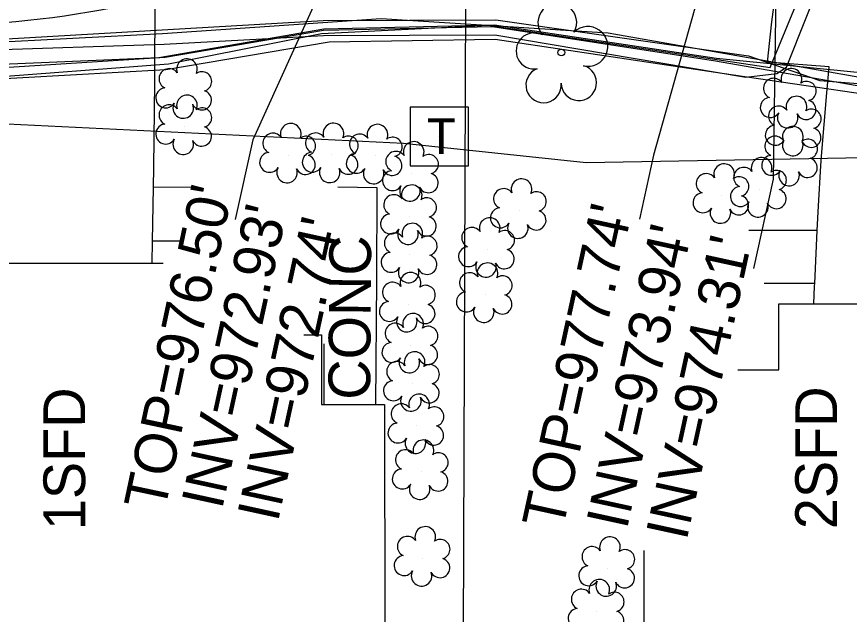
# Model space of a CAD drawing. Extents: x 1614611 to 1617571, y 898867 to 905462.
# Drawn here: x 1616325.8 to 1616405.6, y 901604.2 to 901661.5 of the extents above; entities that cross this region are included whole.
import ezdxf

# ---------------------------------------------------------------- set-up
doc = ezdxf.new("R2010")
doc.units = 0
for name, color, linetype in [('Exist Building', 7, 'Continuous'), ('Exist Building Text', 7, 'Continuous'), ('Exist Other Culture Area Outline', 7, 'Continuous'), ('Exist Other Culture Area Outline Text', 7, 'Continuous'), ('Exist Structure Minor Catch Basin Top Elevation', 7, 'Continuous'), ('Exist Structure Minor Pipes RCP 18 Inch Invert', 7, 'Continuous'), ('Exist Utilities Telephone Pedestal CELL', 7, 'Continuous'), ('Exist Utilities Telephone UG FO SUE LOS B', 7, 'Continuous'), ('Exist Utilities TV UG Cable SUE LOS B', 7, 'Continuous'), ('Exist Utilities TV UG FO Cable SUE LOS B', 7, 'Continuous'), ('Exist Vegetation Shrub CELL', 7, 'Continuous'), ('Exist Vegetation Tree CELL', 7, 'Continuous'), ('Prop Drainage Structure Catch Basin Grate 840 03E Label', 7, 'Continuous'), ('Prop Drainage Structure Pipe Alternate 12in Label', 7, 'Continuous'), ('Prop Drainage Structure Pipe Alternate 30in Label', 7, 'Continuous'), ('Prop Earthen Structure Head Ditch Label', 7, 'Continuous'), ('Prop Plan Preparation Drainage Notes Label', 7, 'Continuous'), ('Scratch_Level_1', 7, 'Continuous'), ('Scratch_Level_9', 7, 'Continuous')]:
    doc.layers.add(name, color=color, linetype=linetype)

# ---------------------------------------------------------------- blocks, each defined once
blk = doc.blocks.new('EXIST UTILITIES TELEPHONE PEDESTAL')
at = {"layer": 'Exist Utilities Telephone Pedestal CELL'}
blk.add_line((0, 0), (0, 0), dxfattribs=at)
blk.add_lwpolyline([(-0.0545, -0.0565), (0.0574, -0.0565), (0.0574, 0.0554), (-0.0545, 0.0554), (-0.0545, -0.0565)], dxfattribs=at)
blk.add_text('T', height=0.0684, dxfattribs=at).set_placement((-0.0226, -0.0343))

msp = doc.modelspace()

# ---------------------------------------------------------------- linework, layer by layer
at = {"layer": 'Exist Building'}
for points in [[(1616353.327, 901630.998), (1616355.024, 901630.999), (1616355.031, 901624.3), (1616361.06, 901624.306), (1616361.104, 901580.72), (1616321.196, 901580.679), (1616321.148, 901627.691), (1616320.208, 901627.69), (1616320.197, 901637.846), (1616339.856, 901637.866)], [(1616394.898, 901627.651), (1616398.83, 901627.651), (1616398.829, 901633.968), (1616413.521, 901633.969), (1616413.522, 901620.575), (1616412.606, 901620.575), (1616412.608, 901591.698), (1616385.935, 901591.696), (1616385.933, 901610.332)]]:
    msp.add_lwpolyline(points, dxfattribs=at)
at = {"layer": 'Exist Other Culture Area Outline'}
for points in [[(1616342.957, 901645.124), (1616338.93, 901645.112)], [(1616360.231, 901624.305), (1616360.312, 901636.269), (1616360.356, 901645.084), (1616356.583, 901645.119)], [(1616402.498, 901640.969), (1616395.964, 901640.987)], [(1616341.483, 901639.975), (1616338.847, 901639.965)], [(1616402.263, 901635.896), (1616397.425, 901635.891)], [(1616355.289, 901624.3), (1616355.284, 901630.142)]]:
    msp.add_lwpolyline(points, dxfattribs=at)
at = {"layer": 'Exist Utilities Telephone UG FO SUE LOS B'}
msp.add_lwpolyline([(1616320.939, 901651.383), (1616362.887, 901649.358), (1616380.365, 901647.483), (1616431.909, 901648.438), (1616452.27, 901646.672), (1616456.985, 901643.309), (1616466.723, 901639.114), (1616474.447, 901637.354), (1616476.764, 901640.469), (1616475.96, 901646.691)], dxfattribs=at)
at = {"layer": 'Exist Utilities TV UG Cable SUE LOS B'}
for points in [[(1616322.594, 901658.961), (1616339.795, 901659.859), (1616360.734, 901661.282), (1616382.487, 901659.929), (1616414.384, 901654.293), (1616422.982, 901651.209)], [(1616322.652, 901659.227), (1616355.195, 901661.085), (1616371.732, 901661.161), (1616395.914, 901657.717), (1616402.743, 901655.366), (1616419.005, 901654.07), (1616422.504, 901651.267), (1616423.268, 901651.588), (1616427.27, 901654.253), (1616449.491, 901652.608), (1616470.665, 901649.916), (1616473.894, 901648.847), (1616475.375, 901648.133), (1616476.522, 901647.481)]]:
    msp.add_lwpolyline(points, dxfattribs=at)
at = {"layer": 'Exist Utilities TV UG FO Cable SUE LOS B'}
msp.add_lwpolyline([(1616322.444, 901658.273), (1616339.946, 901658.826), (1616355.221, 901659.676), (1616371.625, 901659.727), (1616395.682, 901655.657), (1616398.624, 901656.007), (1616399.566, 901656.627), (1616407.168, 901675.727), (1616413.759, 901679.936), (1616418.141, 901686.302), (1616428.261, 901713.431), (1616435.829, 901730.04), (1616439.688, 901732.7), (1616443.775, 901733.977), (1616446.881, 901732.87), (1616463.4, 901722.178), (1616479.028, 901712.875), (1616493.292, 901712.8)], dxfattribs=at)
at = {"layer": 'Exist Vegetation Shrub CELL'}
for p, q in [((1616341.906, 901654.393), (1616341.906, 901654.393)), ((1616399.807, 901653.47), (1616399.807, 901653.47)), ((1616341.906, 901650.929), (1616341.906, 901650.929)), ((1616400.289, 901650.811), (1616400.289, 901650.811)), ((1616351.849, 901648.214), (1616351.849, 901648.214)), ((1616355.937, 901648.231), (1616355.937, 901648.231)), ((1616360.148, 901648.123), (1616360.148, 901648.123)), ((1616399.94, 901647.929), (1616399.94, 901647.929)), ((1616363.623, 901646.464), (1616363.623, 901646.464)), ((1616396.956, 901644.939), (1616396.956, 901644.939)), ((1616393.363, 901644.337), (1616393.363, 901644.337)), ((1616363.433, 901642.315), (1616363.433, 901642.315)), ((1616373.955, 901642.896), (1616373.955, 901642.896)), ((1616370.904, 901639.18), (1616370.904, 901639.18)), ((1616363.494, 901638.643), (1616363.494, 901638.643)), ((1616370.692, 901634.845), (1616370.692, 901634.845)), ((1616363.321, 901633.934), (1616363.321, 901633.934)), ((1616363.567, 901630.011), (1616363.567, 901630.011)), ((1616363.712, 901626.338), (1616363.712, 901626.338)), ((1616364.144, 901622.29), (1616364.144, 901622.29)), ((1616364.554, 901617.889), (1616364.554, 901617.889)), ((1616364.733, 901609.589), (1616364.733, 901609.589)), ((1616382.425, 901608.613), (1616382.425, 901608.613)), ((1616381.405, 901604.532), (1616381.405, 901604.532))]:
    msp.add_line(p, q, dxfattribs=at)
for centre, radius, start, end in [((1616342.135, 901656.434), 0.99, 334.83907, 200.47174), ((1616340.424, 901655.52), 0.968, 35.89076, 245.42165), ((1616343.578, 901655.262), 0.929, 284.45672, 126.08612), ((1616400.036, 901655.51), 0.99, 334.83907, 200.47174), ((1616398.324, 901654.596), 0.968, 35.89076, 245.42165), ((1616401.479, 901654.339), 0.929, 284.45672, 126.08612), ((1616340.106, 901653.689), 0.955, 95.10992, 327.95341), ((1616343.543, 901653.464), 0.937, 204.99133, 73.46012), ((1616342.135, 901652.969), 0.99, 334.83907, 200.47174), ((1616398.007, 901652.765), 0.955, 95.10992, 327.95341), ((1616400.518, 901652.852), 0.99, 334.83907, 200.47174), ((1616401.444, 901652.541), 0.937, 204.99133, 73.46012), ((1616340.424, 901652.055), 0.968, 35.89076, 245.42165), ((1616341.778, 901652.71), 0.984, 151.27966, 21.38702), ((1616343.579, 901651.798), 0.929, 284.45672, 126.08612), ((1616398.806, 901651.938), 0.968, 35.89076, 245.42165), ((1616401.961, 901651.68), 0.929, 284.45672, 126.08612), ((1616399.679, 901651.786), 0.984, 151.27966, 21.38702), ((1616340.106, 901650.224), 0.955, 95.10992, 327.95341), ((1616352.078, 901650.255), 0.99, 334.83907, 200.47174), ((1616356.165, 901650.272), 0.99, 334.83907, 200.47174), ((1616360.376, 901650.164), 0.99, 334.83907, 200.47174), ((1616398.489, 901650.107), 0.955, 95.10992, 327.95341), ((1616343.544, 901650), 0.937, 204.99133, 73.46012), ((1616350.366, 901649.341), 0.968, 35.89076, 245.42165), ((1616354.454, 901649.358), 0.968, 35.89076, 245.42165), ((1616358.665, 901649.25), 0.968, 35.89076, 245.42165), ((1616400.169, 901649.97), 0.99, 334.83907, 200.47174), ((1616401.926, 901649.882), 0.937, 204.99133, 73.46012), ((1616341.778, 901649.245), 0.984, 151.27966, 21.38702), ((1616353.521, 901649.083), 0.929, 284.45672, 126.08612), ((1616357.609, 901649.1), 0.929, 284.45672, 126.08612), ((1616361.82, 901648.992), 0.929, 284.45672, 126.08612), ((1616363.852, 901648.504), 0.99, 334.83907, 200.47174), ((1616398.457, 901649.056), 0.968, 35.89076, 245.42165), ((1616400.161, 901649.127), 0.984, 151.27966, 21.38702), ((1616401.612, 901648.798), 0.929, 284.45672, 126.08612), ((1616350.049, 901647.51), 0.955, 95.10992, 327.95341), ((1616353.486, 901647.285), 0.937, 204.99133, 73.46012), ((1616354.136, 901647.527), 0.955, 95.10992, 327.95341), ((1616357.574, 901647.302), 0.937, 204.99133, 73.46012), ((1616358.347, 901647.419), 0.955, 95.10992, 327.95341), ((1616361.785, 901647.194), 0.937, 204.99133, 73.46012), ((1616362.141, 901647.591), 0.968, 35.89076, 245.42165), ((1616365.295, 901647.333), 0.929, 284.45672, 126.08612), ((1616397.184, 901646.979), 0.99, 334.83907, 200.47174), ((1616398.14, 901647.225), 0.955, 95.10992, 327.95341), ((1616401.577, 901647), 0.937, 204.99133, 73.46012), ((1616351.721, 901646.53), 0.984, 151.27966, 21.38702), ((1616355.808, 901646.548), 0.984, 151.27966, 21.38702), ((1616393.592, 901646.378), 0.99, 334.83907, 200.47174), ((1616395.473, 901646.065), 0.968, 35.89076, 245.42165), ((1616360.019, 901646.44), 0.984, 151.27966, 21.38702), ((1616361.823, 901645.759), 0.955, 95.10992, 327.95341), ((1616365.26, 901645.535), 0.937, 204.99133, 73.46012), ((1616391.88, 901645.464), 0.968, 35.89076, 245.42165), ((1616398.628, 901645.808), 0.929, 284.45672, 126.08612), ((1616399.812, 901646.246), 0.984, 151.27966, 21.38702), ((1616374.184, 901644.937), 0.99, 334.83907, 200.47174), ((1616395.035, 901645.206), 0.929, 284.45672, 126.08612), ((1616363.495, 901644.78), 0.984, 151.27966, 21.38702), ((1616363.662, 901644.356), 0.99, 334.83907, 200.47174), ((1616372.473, 901644.023), 0.968, 35.89076, 245.42165), ((1616375.627, 901643.765), 0.929, 284.45672, 126.08612), ((1616395.155, 901644.234), 0.955, 95.10992, 327.95341), ((1616398.593, 901644.01), 0.937, 204.99133, 73.46012), ((1616361.95, 901643.442), 0.968, 35.89076, 245.42165), ((1616365.105, 901643.184), 0.929, 284.45672, 126.08612), ((1616391.562, 901643.633), 0.955, 95.10992, 327.95341), ((1616395, 901643.408), 0.937, 204.99133, 73.46012), ((1616372.155, 901642.192), 0.955, 95.10992, 327.95341), ((1616393.234, 901642.654), 0.984, 151.27966, 21.38702), ((1616396.827, 901643.255), 0.984, 151.27966, 21.38702), ((1616361.633, 901641.611), 0.955, 95.10992, 327.95341), ((1616365.07, 901641.386), 0.937, 204.99133, 73.46012), ((1616371.133, 901641.22), 0.99, 334.83907, 200.47174), ((1616375.592, 901641.967), 0.937, 204.99133, 73.46012), ((1616363.723, 901640.683), 0.99, 334.83907, 200.47174), ((1616373.827, 901641.213), 0.984, 151.27966, 21.38702), ((1616362.011, 901639.77), 0.968, 35.89076, 245.42165), ((1616363.304, 901640.632), 0.984, 151.27966, 21.38702), ((1616369.421, 901640.307), 0.968, 35.89076, 245.42165), ((1616372.576, 901640.049), 0.929, 284.45672, 126.08612), ((1616365.166, 901639.512), 0.929, 284.45672, 126.08612), ((1616369.104, 901638.475), 0.955, 95.10992, 327.95341), ((1616372.541, 901638.251), 0.937, 204.99133, 73.46012), ((1616361.694, 901637.938), 0.955, 95.10992, 327.95341), ((1616365.131, 901637.714), 0.937, 204.99133, 73.46012), ((1616363.366, 901636.959), 0.984, 151.27966, 21.38702), ((1616370.776, 901637.496), 0.984, 151.27966, 21.38702), ((1616370.921, 901636.885), 0.99, 334.83907, 200.47174), ((1616363.55, 901635.975), 0.99, 334.83907, 200.47174), ((1616369.209, 901635.972), 0.968, 35.89076, 245.42165), ((1616372.364, 901635.714), 0.929, 284.45672, 126.08612), ((1616361.838, 901635.061), 0.968, 35.89076, 245.42165), ((1616364.993, 901634.803), 0.929, 284.45672, 126.08612), ((1616368.891, 901634.14), 0.955, 95.10992, 327.95341), ((1616372.329, 901633.916), 0.937, 204.99133, 73.46012), ((1616361.521, 901633.23), 0.955, 95.10992, 327.95341), ((1616364.958, 901633.005), 0.937, 204.99133, 73.46012), ((1616370.563, 901633.161), 0.984, 151.27966, 21.38702), ((1616363.193, 901632.25), 0.984, 151.27966, 21.38702), ((1616363.796, 901632.052), 0.99, 334.83907, 200.47174), ((1616362.085, 901631.138), 0.968, 35.89076, 245.42165), ((1616365.239, 901630.88), 0.929, 284.45672, 126.08612), ((1616361.767, 901629.307), 0.955, 95.10992, 327.95341), ((1616365.205, 901629.082), 0.937, 204.99133, 73.46012), ((1616363.439, 901628.328), 0.984, 151.27966, 21.38702), ((1616363.941, 901628.379), 0.99, 334.83907, 200.47174), ((1616362.229, 901627.465), 0.968, 35.89076, 245.42165), ((1616365.384, 901627.207), 0.929, 284.45672, 126.08612), ((1616361.911, 901625.634), 0.955, 95.10992, 327.95341), ((1616365.349, 901625.409), 0.937, 204.99133, 73.46012), ((1616363.583, 901624.655), 0.984, 151.27966, 21.38702), ((1616364.373, 901624.33), 0.99, 334.83907, 200.47174), ((1616362.661, 901623.417), 0.968, 35.89076, 245.42165), ((1616365.816, 901623.159), 0.929, 284.45672, 126.08612), ((1616362.344, 901621.586), 0.955, 95.10992, 327.95341), ((1616365.781, 901621.361), 0.937, 204.99133, 73.46012), ((1616364.016, 901620.606), 0.984, 151.27966, 21.38702), ((1616364.783, 901619.929), 0.99, 334.83907, 200.47174), ((1616363.071, 901619.016), 0.968, 35.89076, 245.42165), ((1616366.226, 901618.758), 0.929, 284.45672, 126.08612), ((1616362.754, 901617.185), 0.955, 95.10992, 327.95341), ((1616366.191, 901616.96), 0.937, 204.99133, 73.46012), ((1616364.425, 901616.205), 0.984, 151.27966, 21.38702), ((1616364.962, 901611.629), 0.99, 334.83907, 200.47174), ((1616363.25, 901610.716), 0.968, 35.89076, 245.42165), ((1616366.405, 901610.458), 0.929, 284.45672, 126.08612), ((1616382.654, 901610.653), 0.99, 334.83907, 200.47174), ((1616380.942, 901609.74), 0.968, 35.89076, 245.42165), ((1616384.097, 901609.482), 0.929, 284.45672, 126.08612), ((1616362.933, 901608.885), 0.955, 95.10992, 327.95341), ((1616366.37, 901608.66), 0.937, 204.99133, 73.46012), ((1616380.624, 901607.908), 0.955, 95.10992, 327.95341), ((1616364.605, 901607.905), 0.984, 151.27966, 21.38702), ((1616384.062, 901607.684), 0.937, 204.99133, 73.46012), ((1616381.633, 901606.572), 0.99, 334.83907, 200.47174), ((1616382.296, 901606.929), 0.984, 151.27966, 21.38702), ((1616379.922, 901605.658), 0.968, 35.89076, 245.42165), ((1616383.077, 901605.401), 0.929, 284.45672, 126.08612), ((1616379.604, 901603.827), 0.955, 95.10992, 327.95341), ((1616383.042, 901603.603), 0.937, 204.99133, 73.46012)]:
    msp.add_arc(centre, radius, start, end, dxfattribs=at)
at = {"layer": 'Exist Vegetation Tree CELL'}
msp.add_line((1616377.996, 901658.032), (1616377.996, 901658.032), dxfattribs=at)
msp.add_circle((1616377.996, 901658.032), 0.326, dxfattribs=at)
for centre, radius, start, end in [((1616377.611, 901660.906), 1.856, 330.16508, 219.71335), ((1616375.391, 901658.186), 1.727, 62.66361, 279.3457), ((1616380.545, 901658.621), 1.899, 257.1011, 134.19993), ((1616379.669, 901655.133), 1.698, 181.28216, 74.55999), ((1616376.292, 901654.911), 1.689, 111.56708, 6.23104)]:
    msp.add_arc(centre, radius, start, end, dxfattribs=at)
at = {"layer": 'Prop Drainage Structure Catch Basin Grate 840 03E Label'}
for points in [[(1616321.847, 901655.537), (1616340.377, 901656.934), (1616355.031, 901659.841), (1616370.995, 901660.637), (1616397.99, 901656.609), (1616411.28, 901688.81), (1616423.429, 901725.109), (1616429.096, 901738.021), (1616434.179, 901742.072), (1616436.044, 901741.857), (1616447.032, 901732.283), (1616482.999, 901709.432), (1616531.146, 901699.008), (1616556.379, 901700.279), (1616584.941, 901705.972), (1616596.346, 901733.023), (1616606.817, 901786.738), (1616620.068, 901848.21), (1616628.54, 901895.318)], [(1616322.129, 901656.828), (1616339.438, 901657.54), (1616355.254, 901660.311), (1616371.586, 901660.692), (1616392.859, 901657.485), (1616422.684, 901654.528), (1616432.316, 901653.731), (1616453.833, 901651.02), (1616472.739, 901647.791), (1616474.659, 901646.901), (1616475.563, 901640.136), (1616475.797, 901633.012), (1616473.32, 901615.576), (1616475.015, 901609.049), (1616484.66, 901601.148)], [(1616431.929, 901612.971), (1616428.819, 901614.563), (1616426.151, 901643.219), (1616424.095, 901650.319), (1616414.764, 901653.361), (1616392.769, 901657.217), (1616371.385, 901660.505), (1616355.218, 901660.133), (1616340.06, 901657.556), (1616322.037, 901656.408)], [(1616413.087, 901617.407), (1616420.044, 901619.219), (1616419.981, 901638.866), (1616418.361, 901650.741), (1616415.145, 901652.817), (1616393.412, 901656.01), (1616371.662, 901659.29), (1616355.743, 901659.03), (1616340.12, 901656.384), (1616321.804, 901655.34)]]:
    msp.add_lwpolyline(points, dxfattribs=at)
at = {"layer": 'Prop Drainage Structure Pipe Alternate 12in Label'}
for points in [[(1616398.913, 901690.566), (1616398.277, 901645.886), (1616396.405, 901637.328)], [(1616398.5, 901689.812), (1616386.82, 901648.195), (1616385.497, 901642.08)]]:
    msp.add_lwpolyline(points, dxfattribs=at)
at = {"layer": 'Prop Drainage Structure Pipe Alternate 30in Label'}
msp.add_line((1616368.844, 901673.335), (1616368.219, 901497.018), dxfattribs=at)
at = {"layer": 'Prop Earthen Structure Head Ditch Label'}
msp.add_arc((1616316.296, 901760.558), 100, 272.03092, 293.6264, dxfattribs=at)
at = {"layer": 'Prop Plan Preparation Drainage Notes Label'}
msp.add_lwpolyline([(1616366.029, 901688.51), (1616348.458, 901649.679), (1616346.762, 901642.036)], dxfattribs=at)
at = {"layer": 'Scratch_Level_1'}
for points in [[(1616402.193, 901633.968), (1616402.253, 901635.652), (1616402.263, 901635.896), (1616402.422, 901639.5), (1616402.498, 901640.969), (1616402.623, 901643.345), (1616402.856, 901647.187), (1616402.916, 901648.099), (1616403.439, 901654.16), (1616403.661, 901656.659), (1616397.737, 901657.112), (1616398.162, 901660.969), (1616398.578, 901664.096), (1616399.058, 901667.21), (1616399.2, 901668.054)], [(1616338.813, 901637.865), (1616338.847, 901639.965), (1616338.93, 901645.112), (1616338.961, 901647.044), (1616339.068, 901655.181), (1616339.085, 901663.67)]]:
    msp.add_lwpolyline(points, dxfattribs=at)
at = {"layer": 'Scratch_Level_9'}
msp.add_spline([(1616600.703, 901615.071), (1616596.491, 901640.707), (1616577.816, 901651.88), (1616577.758, 901653.582), (1616560.382, 901654.399), (1616541.66, 901655.742), (1616514.624, 901658.966), (1616481.568, 901665.456), (1616453.293, 901673.284), (1616429.007, 901681.848), (1616427.559, 901682.356), (1616413.543, 901687.442), (1616400.429, 901690.536), (1616382.846, 901691.642), (1616359.811, 901688.156), (1616349.758, 901685.257), (1616334.537, 901681.299), (1616320.225, 901678.765)], degree=3, dxfattribs=at)

# ---------------------------------------------------------------- block references
at = {"layer": 'Exist Utilities Telephone Pedestal CELL', "xscale": 50, "yscale": 50}
msp.add_blockref('EXIST UTILITIES TELEPHONE PEDESTAL', (1616366.234, 901650.013), dxfattribs=at)

# ---------------------------------------------------------------- texts
at = {"layer": 'Exist Building Text'}
for s, rotation, p in [('1SFD', 90.05789, (1616332.389, 901612.279)), ('2SFD', 90.00476, (1616404.405, 901612.374))]:
    msp.add_text(s, height=4, rotation=rotation, dxfattribs=at).set_placement(p)
at = {"layer": 'Exist Other Culture Area Outline Text'}
msp.add_text('CONC', height=4, rotation=89.6087, dxfattribs=at).set_placement((1616359.675, 901624.757))
at = {"layer": 'Exist Structure Minor Catch Basin Top Elevation'}
for s, rotation, p in [("TOP=976.50'", 78.01667, (1616339.988, 901613.982)), ("TOP=977.74'", 77.71667, (1616378.116, 901612.194))]:
    msp.add_text(s, height=4, rotation=rotation, dxfattribs=at).set_placement(p)
at = {"layer": 'Exist Structure Minor Pipes RCP 18 Inch Invert'}
for s, p in [("INV=972.93'", (1616345.486, 901614.159)), ("INV=972.74'", (1616350.834, 901612.949)), ("INV=973.94'", (1616384.267, 901612.247)), ("INV=974.31'", (1616389.984, 901611.177))]:
    msp.add_text(s, height=4, rotation=77.71667, dxfattribs=at).set_placement(p)

doc.saveas('drawing.dxf')
